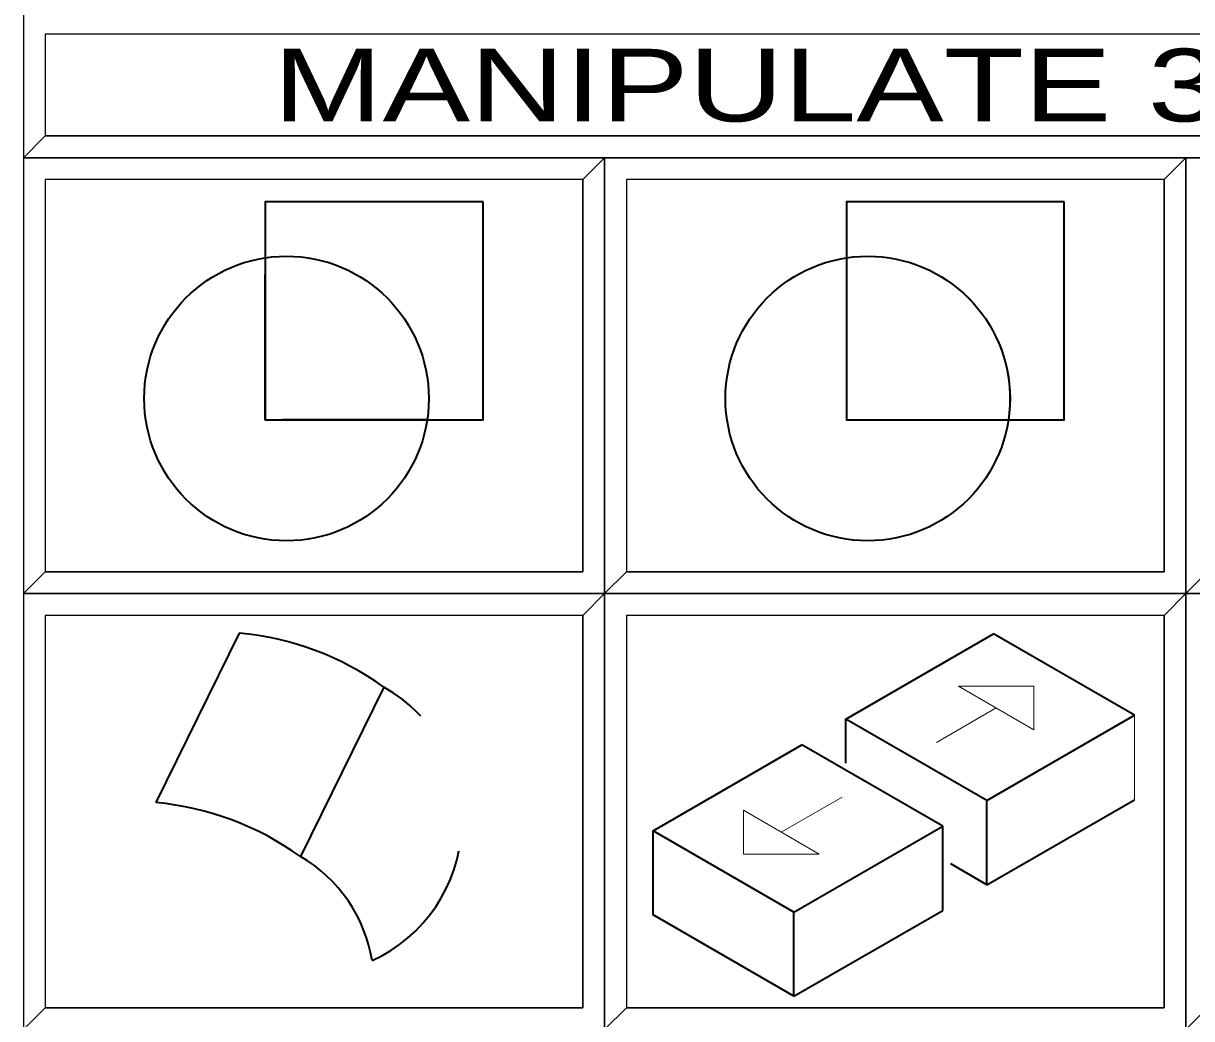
# Model space of a CAD drawing. Extents: x 95906.8 to 95923.6, y 90964.8 to 90972.8.
# Drawn here: x 95914.53 to 95915.334, y 90967.569 to 90968.254 of the extents above; entities that cross this region are included whole.
import ezdxf
from ezdxf.enums import TextEntityAlignment as Align

# ---------------------------------------------------------------- set-up
doc = ezdxf.new("R2010")
doc.units = 0
doc.header["$LTSCALE"] = 0.019
doc.linetypes.add('MEDIUM_DASHED', pattern=[4.5, 3, -1.5])
for name, color, linetype, lineweight in [('1', 7, 'Continuous', 25), ('11', 7, 'Continuous', 25), ('18', 7, 'Continuous', 25), ('2', 7, 'Continuous', 13), ('3', 7, 'Continuous', 25), ('6', 7, 'Continuous', 35), ('7', 7, 'Continuous', 35)]:
    doc.layers.add(name, color=color, linetype=linetype, lineweight=lineweight)

msp = doc.modelspace()

# ---------------------------------------------------------------- linework, layer by layer
at = {"layer": '1'}
for points in [[(95914.5298, 90968.1617), (95916.1298, 90968.1617), (95916.1298, 90968.2617), (95914.5298, 90968.2617)], [(95914.5298, 90967.8617), (95914.9298, 90967.8617), (95914.9298, 90968.1617), (95914.5298, 90968.1617)], [(95914.9298, 90967.8617), (95915.3298, 90967.8617), (95915.3298, 90968.1617), (95914.9298, 90968.1617)], [(95915.3298, 90967.8617), (95915.7298, 90967.8617), (95915.7298, 90968.1617), (95915.3298, 90968.1617)], [(95914.5298, 90967.5617), (95914.9298, 90967.5617), (95914.9298, 90967.8617), (95914.5298, 90967.8617)], [(95914.9298, 90967.5617), (95915.3298, 90967.5617), (95915.3298, 90967.8617), (95914.9298, 90967.8617)], [(95915.3298, 90967.5617), (95915.7298, 90967.5617), (95915.7298, 90967.8617), (95915.3298, 90967.8617)]]:
    msp.add_lwpolyline(points, close=True, dxfattribs=at)
at = {"layer": '11'}
for points in [[(95914.5448, 90967.8767), (95914.9148, 90967.8767), (95914.9148, 90968.1467), (95914.5448, 90968.1467)], [(95914.9448, 90967.8767), (95915.3148, 90967.8767), (95915.3148, 90968.1467), (95914.9448, 90968.1467)], [(95914.5448, 90967.5767), (95914.9148, 90967.5767), (95914.9148, 90967.8467), (95914.5448, 90967.8467)], [(95914.9448, 90967.5767), (95915.3148, 90967.5767), (95915.3148, 90967.8467), (95914.9448, 90967.8467)]]:
    msp.add_lwpolyline(points, close=True, dxfattribs=at)
at = {"layer": '18'}
msp.add_lwpolyline([(95914.5448, 90968.1767), (95916.1148, 90968.1767), (95916.1148, 90968.2467), (95914.5448, 90968.2467)], close=True, dxfattribs=at)
at = {"layer": '2'}
for points in [[(95914.5298, 90968.2617), (95914.5298, 90968.1617), (95914.5448, 90968.1767), (95914.5448, 90968.2467), (95916.1148, 90968.2467), (95916.1298, 90968.2617)], [(95914.5298, 90968.1617), (95914.5298, 90967.8617), (95914.5448, 90967.8767), (95914.5448, 90968.1467), (95914.9148, 90968.1467), (95914.9298, 90968.1617)], [(95914.9298, 90968.1617), (95914.9298, 90967.8617), (95914.9448, 90967.8767), (95914.9448, 90968.1467), (95915.3148, 90968.1467), (95915.3298, 90968.1617)], [(95915.3298, 90968.1617), (95915.3298, 90967.8617), (95915.3448, 90967.8767), (95915.3448, 90968.1467), (95915.7148, 90968.1467), (95915.7298, 90968.1617)], [(95914.5298, 90967.8617), (95914.5298, 90967.5617), (95914.5448, 90967.5767), (95914.5448, 90967.8467), (95914.9148, 90967.8467), (95914.9298, 90967.8617)], [(95914.9298, 90967.8617), (95914.9298, 90967.5617), (95914.9448, 90967.5767), (95914.9448, 90967.8467), (95915.3148, 90967.8467), (95915.3298, 90967.8617)], [(95915.3298, 90967.8617), (95915.3298, 90967.5617), (95915.3448, 90967.5767), (95915.3448, 90967.8467), (95915.7148, 90967.8467), (95915.7298, 90967.8617)]]:
    msp.add_lwpolyline(points, close=True, dxfattribs=at)
at = {"layer": '3'}
for points in [[(95914.5298, 90968.1617), (95916.1298, 90968.1617), (95916.1298, 90968.2617), (95916.1148, 90968.2467), (95916.1148, 90968.1767), (95914.5448, 90968.1767)], [(95914.5298, 90967.8617), (95914.9298, 90967.8617), (95914.9298, 90968.1617), (95914.9148, 90968.1467), (95914.9148, 90967.8767), (95914.5448, 90967.8767)], [(95914.9298, 90967.8617), (95915.3298, 90967.8617), (95915.3298, 90968.1617), (95915.3148, 90968.1467), (95915.3148, 90967.8767), (95914.9448, 90967.8767)], [(95915.3298, 90967.8617), (95915.7298, 90967.8617), (95915.7298, 90968.1617), (95915.7148, 90968.1467), (95915.7148, 90967.8767), (95915.3448, 90967.8767)], [(95914.5298, 90967.5617), (95914.9298, 90967.5617), (95914.9298, 90967.8617), (95914.9148, 90967.8467), (95914.9148, 90967.5767), (95914.5448, 90967.5767)], [(95914.9298, 90967.5617), (95915.3298, 90967.5617), (95915.3298, 90967.8617), (95915.3148, 90967.8467), (95915.3148, 90967.5767), (95914.9448, 90967.5767)]]:
    msp.add_lwpolyline(points, close=True, dxfattribs=at)
at = {"layer": '6', "lineweight": 25}
for p, q in [((95915.0962, 90967.9813), (95915.0962, 90968.0928)), ((95915.0962, 90967.9813), (95915.2077, 90967.9812)), ((95915.2077, 90967.9812), (95915.0962, 90967.9813))]:
    msp.add_line(p, q, dxfattribs=at)
at = {"layer": '6'}
for p, q in [((95914.6783, 90967.8346), (95914.621, 90967.7179)), ((95915.0959, 90967.7752), (95915.1975, 90967.834)), ((95915.2945, 90967.778), (95915.1975, 90967.834)), ((95914.7779, 90967.7974), (95914.7206, 90967.6807)), ((95915.0959, 90967.7451), (95915.0959, 90967.7752)), ((95915.1929, 90967.7193), (95915.0959, 90967.7752)), ((95915.1929, 90967.7193), (95915.2945, 90967.778)), ((95914.9632, 90967.6985), (95915.0656, 90967.7577)), ((95915.1625, 90967.7017), (95915.0656, 90967.7577)), ((95915.1929, 90967.6612), (95915.2945, 90967.7197)), ((95915.1929, 90967.6612), (95915.1929, 90967.7193)), ((95915.0601, 90967.6425), (95914.9632, 90967.6985)), ((95915.0601, 90967.6425), (95915.1625, 90967.7017)), ((95915.1625, 90967.6436), (95915.1625, 90967.7017)), ((95915.1929, 90967.6612), (95915.168, 90967.6757)), ((95915.0601, 90967.5846), (95915.1625, 90967.6436)), ((95915.0601, 90967.5846), (95915.0601, 90967.6425))]:
    msp.add_line(p, q, dxfattribs=at)
at = {"layer": '6', "lineweight": 13}
for p, q in [((95915.1582, 90967.7593), (95915.1992, 90967.783)), ((95915.2945, 90967.7197), (95915.2945, 90967.778)), ((95915.0514, 90967.6976), (95915.0932, 90967.7217))]:
    msp.add_line(p, q, dxfattribs=at)
at = {"layer": '6'}
for points in [[(95914.8462, 90968.1313), (95914.6962, 90968.1313), (95914.6962, 90967.9813), (95914.8462, 90967.9813)], [(95915.2462, 90968.1313), (95915.0962, 90968.1313), (95915.0962, 90967.9813), (95915.2462, 90967.9813)]]:
    msp.add_lwpolyline(points, close=True, dxfattribs=at)
at = {"layer": '6', "linetype": 'MEDIUM_DASHED'}
msp.add_lwpolyline([(95914.8077, 90967.9813), (95914.6962, 90967.9813), (95914.6962, 90968.0928)], dxfattribs=at)
at = {"layer": '6', "lineweight": 13}
for points in [[(95915.1733, 90967.798), (95915.2252, 90967.768), (95915.2252, 90967.798)], [(95915.0254, 90967.7126), (95915.0254, 90967.6825), (95915.0775, 90967.6825)]]:
    msp.add_lwpolyline(points, close=True, dxfattribs=at)
at = {"layer": '6'}
msp.add_lwpolyline([(95915.0601, 90967.5846), (95914.9632, 90967.6406), (95914.9632, 90967.6985)], dxfattribs=at)
for centre in [(95914.7109, 90967.996), (95915.1109, 90967.996)]:
    msp.add_circle(centre, 0.09792, dxfattribs=at)
at = {"layer": '6', "lineweight": 25}
msp.add_arc((95915.11081, 90967.99591), 0.09799, 351.36587, 98.58505, dxfattribs=at)
at = {"layer": '6'}
for centre, end in [((95914.65987, 90967.63333), 84.76931), ((95914.60257, 90967.51663), 84.76148)]:
    msp.add_arc(centre, 0.20211, 54.26998, end, dxfattribs=at)
at = {"layer": '6', "linetype": 'MEDIUM_DASHED'}
for centre, radius, start, end in [((95914.72593, 90967.70533), 0.10572, 294.50085, 60.5562), ((95914.66966, 90967.59308), 0.10139, 9.108, 59.82948)]:
    msp.add_arc(centre, radius, start, end, dxfattribs=at)

# ---------------------------------------------------------------- texts
at = {"layer": '7', "width": 1.35}
msp.add_text('MANIPULATE 3D SURFACES', height=0.05, dxfattribs=at).set_placement((95915.31875, 90968.1867), align=Align.CENTER)

doc.saveas('drawing.dxf')
